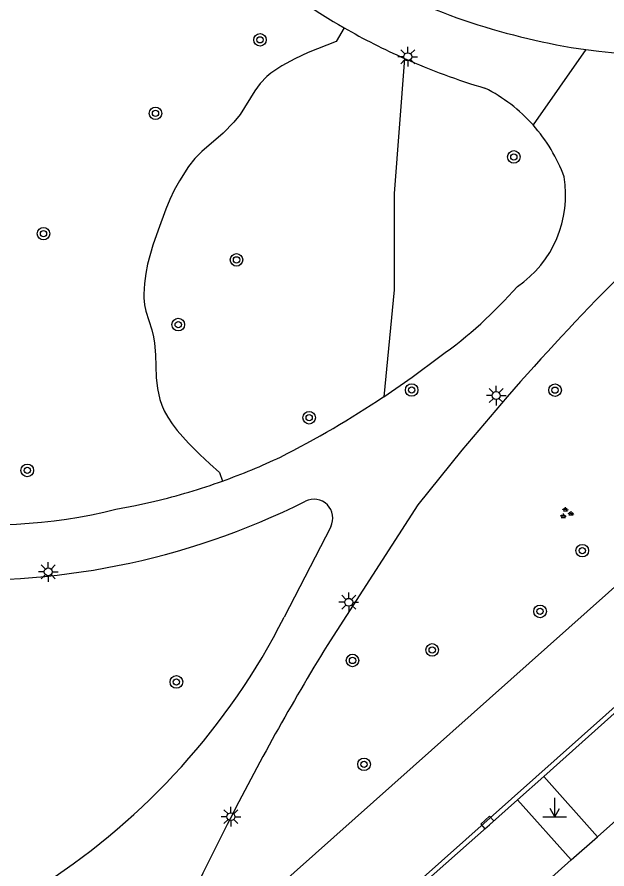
# Model space of a CAD drawing. Extents: x 132998 to 136004, y 396998 to 398512.
# Drawn here: x 133597.3 to 133634.7, y 397470 to 397524.1 of the extents above; entities that cross this region are included whole.
import ezdxf

# ---------------------------------------------------------------- set-up
doc = ezdxf.new("R2010")
doc.units = 0
for name, color, linetype in [('gg-knt-onverhard', 7, 'Continuous'), ('gg-knt-verharding', 7, 'Continuous'), ('gg-knt-verharding nz', 7, 'Continuous'), ('gt-grn-groengrens', 7, 'Continuous'), ('gt-grn-weggrens', 7, 'Continuous'), ('gt-symb-boom', 7, 'Continuous'), ('gt-symb-groenvak', 7, 'Continuous'), ('gt-symb-kolk', 7, 'Continuous'), ('gt-symb-lichtmast', 7, 'Continuous'), ('gt-symb-markant object', 7, 'Continuous')]:
    doc.layers.add(name, color=color, linetype=linetype)

# ---------------------------------------------------------------- blocks, each defined once
blk = doc.blocks.new('gt0-LMAST')
at = {"layer": 'gt-symb-lichtmast'}
for p, q in [((-0.005, 0.246), (-0.005, 0.621)), ((-0.182, 0.173), (-0.447, 0.438)), ((0.172, 0.173), (0.437, 0.438)), ((-0.255, -0.004), (-0.63, -0.004)), ((-0.182, -0.181), (-0.447, -0.446)), ((-0.005, -0.254), (-0.005, -0.629)), ((0.437, -0.446), (0.172, -0.181)), ((0.245, -0.004), (0.62, -0.004))]:
    blk.add_line(p, q, dxfattribs=at)
blk.add_circle((-0.005, -0.004), 0.25, dxfattribs=at)
blk = doc.blocks.new('gt0-BOOM')
at = {"layer": 'gt-symb-boom'}
for radius in [0.4, 0.2]:
    blk.add_circle((0, 0), radius, dxfattribs=at)
blk = doc.blocks.new('gt0-KOLK')
at = {"layer": 'gt-symb-kolk'}
blk.add_lwpolyline([(0, 0), (0.375, 0), (0.375, 0.4), (-0.375, 0.4), (-0.375, 0), (0, 0)], dxfattribs=at)
blk = doc.blocks.new('gt0-GRVAK')
at = {"layer": 'gt-symb-groenvak'}
for p, q in [((-0.11, 0.189), (-0.228, 0.24)), ((-0.182, 0.153), (0.088, 0.153)), ((-0.091, 0.211), (-0.156, 0.322)), ((-0.047, 0.214), (-0.047, 0.393)), ((-0.004, 0.211), (0.061, 0.322)), ((0.015, 0.189), (0.133, 0.24)), ((0.262, -0.052), (0.197, 0.059)), ((0.305, -0.049), (0.305, 0.13)), ((0.349, -0.052), (0.414, 0.059)), ((-0.245, -0.228), (-0.363, -0.177)), ((-0.318, -0.264), (-0.047, -0.264)), ((-0.226, -0.206), (-0.291, -0.095)), ((-0.183, -0.203), (-0.183, -0.024)), ((-0.139, -0.206), (-0.074, -0.095)), ((-0.12, -0.228), (-0.002, -0.177)), ((0.243, -0.074), (0.125, -0.023)), ((0.17, -0.11), (0.441, -0.11)), ((0.368, -0.074), (0.486, -0.023))]:
    blk.add_line(p, q, dxfattribs=at)
blk = doc.blocks.new('gt0-MARKOB')
at = {"layer": 'gt-symb-markant object'}
for p, q in [((0, 0), (0, 1.2)), ((-0.75, 0), (0.75, 0)), ((0, 0), (-0.3, 0.52)), ((0, 0), (0.3, 0.52))]:
    blk.add_line(p, q, dxfattribs=at)

msp = doc.modelspace()

# ---------------------------------------------------------------- linework, layer by layer
at = {"layer": 'gg-knt-onverhard'}
msp.add_line((133617.184, 397491.742), (133614.23, 397485.999), dxfattribs=at)
for points in [[(133620.556, 397500), (133622.363, 397501.246), (133624.128, 397502.552)], [(133628.403, 397500), (133625.518, 397496.602), (133622.729, 397493.124), (133616.964, 397484.2)], [(133603.539, 397492.853), (133604.774, 397493.087), (133606.001, 397493.359)], [(133610.611, 397472.814), (133609.056, 397469.728), (133607.628, 397466.581)]]:
    msp.add_lwpolyline(points, dxfattribs=at)
for centre, radius, start, end in [((133638.894, 397559.757), 41.888, 222.5267, 240.1328), ((133639.709, 397565.06), 43.478, 241.8525, 261.6414), ((133639.108, 397560.223), 42.398, 240.1951, 246.0207), ((133638.988, 397567.719), 46.017, 263.0112, 279.4835), ((133639.109, 397560.257), 42.43, 246.0385, 253.3985), ((133622.393, 397510.427), 10.255, 41.7826, 63.3928), ((133622.39, 397510.425), 10.259, 20.1818, 41.7815), ((133748.125, 397395.425), 158.963, 131.45618, 138.86341), ((133625.076, 397512.811), 7.038, 304.3068, 9.4272), ((133607.417, 397525.965), 28.765, 305.5166, 318.747), ((133584.334, 397554.485), 65.426, 296.9565, 303.61607), ((133594.43, 397535.555), 47.195, 235.6851, 296.6238), ((133596.541, 397533.035), 40.79, 289.7358, 295.3313), ((133596.548, 397533.068), 40.819, 283.3903, 289.7107), ((133616.117, 397492.291), 1.2, 332.7807, 116.6156), ((133595.558, 397524.521), 32.658, 261.6853, 284.1457), ((133575.107, 397505.892), 43.89, 273.152, 333.0481), ((133745.715, 397404.896), 151.215, 148.36905, 153.31089)]:
    msp.add_arc(centre, radius, start, end, dxfattribs=at)
at = {"layer": 'gg-knt-verharding'}
for p, q in [((133608.495, 397464.12), (133657.846, 397508.043)), ((133629.049, 397474.39), (133630.717, 397475.877))]:
    msp.add_line(p, q, dxfattribs=at)
for points in [[(133563.851, 397416.375), (133563.661, 397416.601), (133748.382, 397581.05)], [(133630.717, 397475.877), (133638.846, 397483.125), (133662.04, 397503.745), (133684.398, 397523.644)], [(133608.377, 397456.02), (133615.63, 397462.481), (133627.264, 397472.797), (133629.049, 397474.39)]]:
    msp.add_lwpolyline(points, dxfattribs=at)
at = {"layer": 'gg-knt-verharding nz'}
for p, q in [((133634.137, 397472.042), (133630.717, 397475.877)), ((133632.457, 397470.568), (133629.049, 397474.39)), ((133632.457, 397470.568), (133634.137, 397472.042)), ((133611.807, 397452.162), (133632.457, 397470.568))]:
    msp.add_line(p, q, dxfattribs=at)
msp.add_lwpolyline([(133634.137, 397472.042), (133687.792, 397519.829), (133684.398, 397523.644)], dxfattribs=at)
at = {"layer": 'gt-grn-groengrens'}
for points in [[(133618.034, 397523.433), (133617.528, 397522.554), (133615.749, 397521.86), (133614.903, 397521.468), (133614.078, 397521.024), (133613.369, 397520.546), (133613.123, 397520.336), (133612.706, 397519.892), (133612.362, 397519.423), (133611.426, 397517.933), (133611.03, 397517.43), (133610.343, 397516.74), (133608.988, 397515.568), (133608.56, 397515.127), (133608.152, 397514.612), (133607.566, 397513.702), (133607.245, 397513.114), (133606.962, 397512.522), (133606.704, 397511.912), (133606.21, 397510.574), (133605.885, 397509.618), (133605.552, 397508.425), (133605.434, 397507.821), (133605.349, 397507.188), (133605.301, 397506.507), (133605.3, 397506.276), (133605.346, 397505.844), (133605.44, 397505.44), (133605.826, 397504.244), (133605.928, 397503.798), (133605.987, 397503.404), (133606.05, 397502.648), (133606.102, 397501.219), (133606.173, 397500.522), (133606.327, 397499.82), (133606.449, 397499.465), (133606.606, 397499.103), (133606.833, 397498.693), (133607.112, 397498.275), (133607.43, 397497.857), (133608.138, 397497.046), (133608.858, 397496.318), (133609.493, 397495.728), (133610.119, 397495.189), (133610.315, 397494.641)], [(133621.877, 397521.484), (133621.223, 397512.915), (133621.223, 397506.787), (133620.556, 397500)]]:
    msp.add_lwpolyline(points, dxfattribs=at)
at = {"layer": 'gt-grn-weggrens'}
msp.add_line((133633.389, 397522.044), (133630.04, 397517.26), dxfattribs=at)

# ---------------------------------------------------------------- block references
at = {"layer": 'gt-symb-boom'}
for p in [(133612.691, 397522.668), (133606.05, 397517.997), (133628.82, 397515.228), (133598.935, 397510.354), (133611.199, 397508.69), (133607.495, 397504.578), (133622.33, 397500.423), (133631.441, 397500.412), (133615.814, 397498.661), (133597.902, 397495.317), (133633.169, 397490.219), (133630.485, 397486.361), (133623.632, 397483.911), (133618.57, 397483.243), (133607.379, 397481.879), (133619.302, 397476.646)]:
    msp.add_blockref('gt0-BOOM', p, dxfattribs=at)
at = {"layer": 'gt-symb-groenvak'}
msp.add_blockref('gt0-GRVAK', (133632.15, 397492.598), dxfattribs=at)
at = {"layer": 'gt-symb-kolk', "rotation": 41.66570688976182}
msp.add_blockref('gt0-KOLK', (133627.264, 397472.797), dxfattribs=at)
at = {"layer": 'gt-symb-lichtmast'}
for p in [(133622.084, 397521.597), (133627.704, 397500.074), (133599.242, 397488.875), (133618.335, 397486.943), (133610.849, 397473.323)]:
    msp.add_blockref('gt0-LMAST', p, dxfattribs=at)
at = {"layer": 'gt-symb-markant object'}
msp.add_blockref('gt0-MARKOB', (133631.423, 397473.313), dxfattribs=at)

doc.saveas('drawing.dxf')
